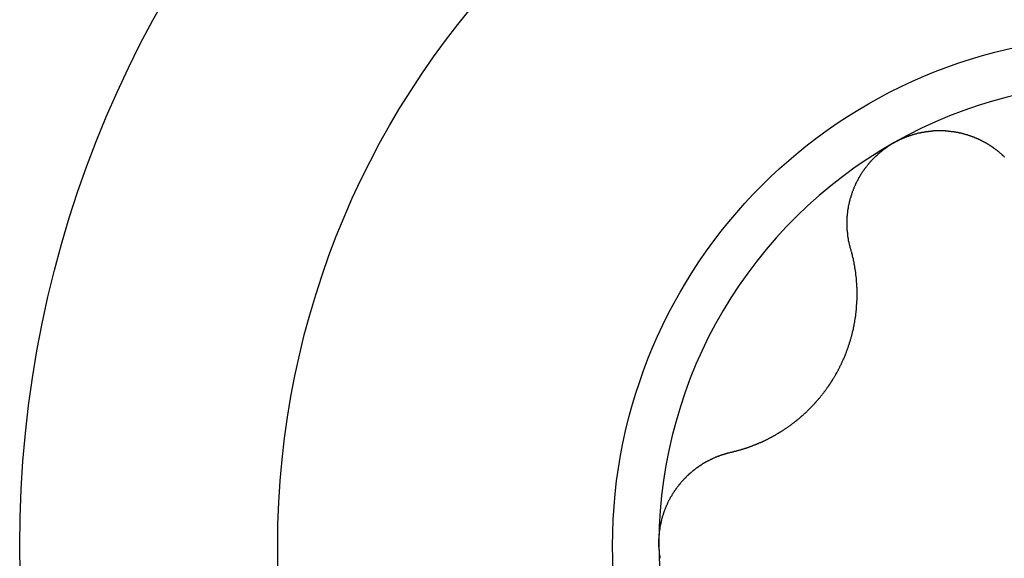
# Model space of a CAD drawing. Extents: x 1107 to 4046, y 937 to 3355.
# Tile 310 of 656: x 1147.21 to 1151.41, y 2553.66 to 2555.96. Entities that reach past the tile are written whole.
import ezdxf

# ---------------------------------------------------------------- set-up
doc = ezdxf.new("R2010")
doc.units = 0
doc.layers.add('KF_VIDA_L___C_RIGHT', color=7, linetype='CONTINUOUS')

# ---------------------------------------------------------------- blocks, each defined once
blk = doc.blocks.new('KF_VIDA_L___C_RIGHT')
at = {"layer": 'KF_VIDA_L___C_RIGHT'}
for points in [[(-435.772, 866.219, 0), (-435.77, 866.22, 0), (-435.769, 866.221, 0), (-435.767, 866.222, 0), (-435.765, 866.223, 0), (-435.763, 866.224, 0), (-435.761, 866.225, 0), (-435.759, 866.226, 0), (-435.757, 866.227, 0), (-435.755, 866.228, 0), (-435.754, 866.229, 0), (-435.752, 866.23, 0), (-435.75, 866.231, 0), (-435.748, 866.232, 0), (-435.746, 866.233, 0), (-435.744, 866.234, 0), (-435.742, 866.235, 0), (-435.74, 866.235, 0), (-435.738, 866.236, 0), (-435.736, 866.237, 0), (-435.734, 866.238, 0), (-435.732, 866.239, 0), (-435.73, 866.24, 0), (-435.728, 866.24, 0), (-435.726, 866.241, 0), (-435.724, 866.242, 0), (-435.722, 866.243, 0), (-435.72, 866.244, 0), (-435.718, 866.244, 0), (-435.716, 866.245, 0), (-435.714, 866.246, 0), (-435.712, 866.247, 0), (-435.71, 866.247, 0), (-435.708, 866.248, 0), (-435.706, 866.249, 0), (-435.704, 866.249, 0), (-435.702, 866.25, 0), (-435.7, 866.251, 0), (-435.698, 866.251, 0), (-435.696, 866.252, 0), (-435.694, 866.253, 0), (-435.692, 866.253, 0), (-435.69, 866.254, 0), (-435.688, 866.255, 0), (-435.685, 866.255, 0), (-435.683, 866.256, 0), (-435.681, 866.256, 0), (-435.679, 866.257, 0), (-435.677, 866.257, 0), (-435.675, 866.258, 0), (-435.673, 866.259, 0), (-435.671, 866.259, 0), (-435.669, 866.26, 0), (-435.667, 866.26, 0), (-435.664, 866.261, 0), (-435.662, 866.261, 0), (-435.66, 866.261, 0), (-435.658, 866.262, 0), (-435.656, 866.262, 0), (-435.654, 866.263, 0), (-435.652, 866.263, 0), (-435.65, 866.264, 0), (-435.648, 866.264, 0), (-435.645, 866.264, 0), (-435.643, 866.265, 0), (-435.641, 866.265, 0), (-435.639, 866.265, 0), (-435.637, 866.266, 0), (-435.635, 866.266, 0), (-435.633, 866.266, 0), (-435.63, 866.267, 0), (-435.628, 866.267, 0), (-435.626, 866.267, 0), (-435.624, 866.268, 0), (-435.622, 866.268, 0), (-435.62, 866.268, 0), (-435.618, 866.268, 0), (-435.615, 866.268, 0), (-435.613, 866.269, 0), (-435.611, 866.269, 0), (-435.609, 866.269, 0), (-435.607, 866.269, 0), (-435.605, 866.269, 0), (-435.603, 866.27, 0), (-435.6, 866.27, 0), (-435.598, 866.27, 0), (-435.596, 866.27, 0), (-435.594, 866.27, 0), (-435.592, 866.27, 0), (-435.59, 866.27, 0), (-435.587, 866.27, 0), (-435.585, 866.27, 0), (-435.583, 866.27, 0), (-435.581, 866.27, 0), (-435.579, 866.27, 0), (-435.577, 866.27, 0), (-435.575, 866.27, 0), (-435.572, 866.27, 0), (-435.57, 866.27, 0), (-435.568, 866.27, 0), (-435.566, 866.27, 0), (-435.564, 866.27, 0), (-435.562, 866.27, 0), (-435.56, 866.27, 0), (-435.558, 866.27, 0), (-435.555, 866.27, 0), (-435.553, 866.269, 0), (-435.551, 866.269, 0), (-435.549, 866.269, 0), (-435.547, 866.269, 0), (-435.545, 866.269, 0), (-435.543, 866.269, 0), (-435.541, 866.268, 0), (-435.538, 866.268, 0), (-435.536, 866.268, 0), (-435.534, 866.268, 0), (-435.532, 866.268, 0), (-435.53, 866.267, 0), (-435.528, 866.267, 0), (-435.526, 866.267, 0), (-435.524, 866.266, 0), (-435.522, 866.266, 0), (-435.52, 866.266, 0), (-435.517, 866.266, 0), (-435.515, 866.265, 0), (-435.513, 866.265, 0), (-435.511, 866.265, 0), (-435.509, 866.264, 0), (-435.507, 866.264, 0), (-435.505, 866.263, 0), (-435.503, 866.263, 0), (-435.501, 866.263, 0), (-435.499, 866.262, 0), (-435.497, 866.262, 0), (-435.495, 866.261, 0), (-435.493, 866.261, 0), (-435.491, 866.26, 0), (-435.489, 866.26, 0), (-435.487, 866.26, 0), (-435.485, 866.259, 0), (-435.483, 866.259, 0), (-435.481, 866.258, 0), (-435.479, 866.258, 0), (-435.477, 866.257, 0), (-435.475, 866.257, 0), (-435.473, 866.256, 0), (-435.471, 866.255, 0), (-435.469, 866.255, 0), (-435.467, 866.254, 0), (-435.465, 866.254, 0), (-435.463, 866.253, 0), (-435.461, 866.253, 0), (-435.459, 866.252, 0), (-435.457, 866.251, 0), (-435.455, 866.251, 0), (-435.453, 866.25, 0), (-435.451, 866.249, 0), (-435.449, 866.249, 0), (-435.448, 866.248, 0), (-435.446, 866.248, 0), (-435.444, 866.247, 0), (-435.442, 866.246, 0), (-435.44, 866.245, 0), (-435.438, 866.245, 0), (-435.436, 866.244, 0), (-435.434, 866.243, 0), (-435.433, 866.243, 0), (-435.431, 866.242, 0), (-435.429, 866.241, 0), (-435.427, 866.24, 0), (-435.425, 866.24, 0), (-435.423, 866.239, 0), (-435.422, 866.238, 0), (-435.42, 866.237, 0), (-435.418, 866.237, 0), (-435.416, 866.236, 0), (-435.414, 866.235, 0), (-435.413, 866.234, 0), (-435.411, 866.233, 0), (-435.409, 866.232, 0), (-435.407, 866.232, 0), (-435.406, 866.231, 0), (-435.404, 866.23, 0), (-435.402, 866.229, 0), (-435.4, 866.228, 0), (-435.398, 866.227, 0), (-435.397, 866.226, 0), (-435.395, 866.225, 0), (-435.393, 866.224, 0), (-435.391, 866.224, 0), (-435.39, 866.223, 0), (-435.388, 866.222, 0), (-435.386, 866.221, 0), (-435.385, 866.22, 0), (-435.383, 866.219, 0), (-435.381, 866.218, 0), (-435.379, 866.217, 0), (-435.378, 866.216, 0), (-435.376, 866.215, 0), (-435.374, 866.214, 0), (-435.373, 866.213, 0), (-435.371, 866.212, 0), (-435.369, 866.211, 0), (-435.367, 866.21, 0), (-435.366, 866.209, 0), (-435.364, 866.207, 0), (-435.362, 866.206, 0), (-435.361, 866.205, 0), (-435.359, 866.204, 0), (-435.357, 866.203, 0), (-435.356, 866.202, 0), (-435.354, 866.201, 0), (-435.353, 866.2, 0), (-435.351, 866.199, 0), (-435.349, 866.197, 0), (-435.348, 866.196, 0), (-435.346, 866.195, 0), (-435.344, 866.194, 0), (-435.343, 866.193, 0), (-435.341, 866.192, 0), (-435.34, 866.19, 0), (-435.338, 866.189, 0), (-435.336, 866.188, 0), (-435.335, 866.187, 0), (-435.333, 866.185, 0), (-435.332, 866.184, 0), (-435.33, 866.183, 0), (-435.329, 866.182, 0), (-435.327, 866.181, 0), (-435.326, 866.179, 0), (-435.324, 866.178, 0), (-435.323, 866.177, 0), (-435.321, 866.175, 0), (-435.32, 866.174, 0), (-435.318, 866.173, 0), (-435.317, 866.172, 0), (-435.315, 866.17, 0), (-435.314, 866.169, 0), (-435.312, 866.168, 0), (-435.311, 866.166, 0), (-435.309, 866.165, 0), (-435.308, 866.163, 0), (-435.306, 866.162, 0), (-435.305, 866.161, 0), (-435.303, 866.159, 0), (-435.302, 866.158, 0)], [(-435.957, 865.765, 0), (-435.958, 865.767, 0), (-435.958, 865.769, 0), (-435.959, 865.771, 0), (-435.959, 865.773, 0), (-435.96, 865.775, 0), (-435.96, 865.777, 0), (-435.961, 865.779, 0), (-435.961, 865.781, 0), (-435.962, 865.783, 0), (-435.962, 865.785, 0), (-435.963, 865.787, 0), (-435.963, 865.788, 0), (-435.964, 865.79, 0), (-435.964, 865.792, 0), (-435.964, 865.794, 0), (-435.965, 865.796, 0), (-435.965, 865.798, 0), (-435.966, 865.8, 0), (-435.966, 865.802, 0), (-435.966, 865.804, 0), (-435.967, 865.806, 0), (-435.967, 865.808, 0), (-435.967, 865.81, 0), (-435.968, 865.812, 0), (-435.968, 865.814, 0), (-435.968, 865.816, 0), (-435.969, 865.818, 0), (-435.969, 865.82, 0), (-435.969, 865.822, 0), (-435.969, 865.824, 0), (-435.97, 865.826, 0), (-435.97, 865.828, 0), (-435.97, 865.83, 0), (-435.97, 865.832, 0), (-435.97, 865.834, 0), (-435.971, 865.836, 0), (-435.971, 865.838, 0), (-435.971, 865.84, 0), (-435.971, 865.842, 0), (-435.971, 865.844, 0), (-435.972, 865.845, 0), (-435.972, 865.847, 0), (-435.972, 865.849, 0), (-435.972, 865.851, 0), (-435.972, 865.853, 0), (-435.972, 865.855, 0), (-435.972, 865.857, 0), (-435.972, 865.859, 0), (-435.972, 865.861, 0), (-435.973, 865.863, 0), (-435.973, 865.865, 0), (-435.973, 865.867, 0), (-435.973, 865.869, 0), (-435.973, 865.871, 0), (-435.973, 865.873, 0), (-435.973, 865.875, 0), (-435.973, 865.877, 0), (-435.973, 865.879, 0), (-435.973, 865.881, 0), (-435.973, 865.883, 0), (-435.973, 865.885, 0), (-435.973, 865.887, 0), (-435.972, 865.889, 0), (-435.972, 865.891, 0), (-435.972, 865.893, 0), (-435.972, 865.895, 0), (-435.972, 865.897, 0), (-435.972, 865.899, 0), (-435.972, 865.901, 0), (-435.972, 865.903, 0), (-435.972, 865.905, 0), (-435.971, 865.907, 0), (-435.971, 865.909, 0), (-435.971, 865.911, 0), (-435.971, 865.913, 0), (-435.971, 865.915, 0), (-435.971, 865.917, 0), (-435.97, 865.919, 0), (-435.97, 865.921, 0), (-435.97, 865.923, 0), (-435.97, 865.925, 0), (-435.969, 865.927, 0), (-435.969, 865.929, 0), (-435.969, 865.93, 0), (-435.969, 865.932, 0), (-435.968, 865.934, 0), (-435.968, 865.936, 0), (-435.968, 865.938, 0), (-435.967, 865.94, 0), (-435.967, 865.942, 0), (-435.967, 865.944, 0), (-435.966, 865.946, 0), (-435.966, 865.948, 0), (-435.966, 865.95, 0), (-435.965, 865.952, 0), (-435.965, 865.954, 0), (-435.964, 865.956, 0), (-435.964, 865.958, 0), (-435.964, 865.96, 0), (-435.963, 865.962, 0), (-435.963, 865.964, 0), (-435.962, 865.966, 0), (-435.962, 865.968, 0), (-435.961, 865.97, 0), (-435.961, 865.972, 0), (-435.96, 865.974, 0), (-435.96, 865.976, 0), (-435.959, 865.978, 0), (-435.959, 865.98, 0), (-435.958, 865.982, 0), (-435.958, 865.983, 0), (-435.957, 865.985, 0), (-435.956, 865.987, 0), (-435.956, 865.989, 0), (-435.955, 865.991, 0), (-435.955, 865.993, 0), (-435.954, 865.995, 0), (-435.953, 865.997, 0), (-435.953, 865.999, 0), (-435.952, 866.001, 0), (-435.951, 866.003, 0), (-435.951, 866.005, 0), (-435.95, 866.007, 0), (-435.949, 866.009, 0), (-435.949, 866.011, 0), (-435.948, 866.013, 0), (-435.947, 866.015, 0), (-435.946, 866.017, 0), (-435.946, 866.019, 0), (-435.945, 866.021, 0), (-435.944, 866.023, 0), (-435.943, 866.025, 0), (-435.942, 866.027, 0), (-435.942, 866.029, 0), (-435.941, 866.031, 0), (-435.94, 866.033, 0), (-435.939, 866.034, 0), (-435.938, 866.036, 0), (-435.937, 866.038, 0), (-435.937, 866.04, 0), (-435.936, 866.042, 0), (-435.935, 866.044, 0), (-435.934, 866.046, 0), (-435.933, 866.048, 0), (-435.932, 866.05, 0), (-435.931, 866.052, 0), (-435.93, 866.054, 0), (-435.929, 866.056, 0), (-435.928, 866.057, 0), (-435.927, 866.059, 0), (-435.926, 866.061, 0), (-435.925, 866.063, 0), (-435.924, 866.065, 0), (-435.923, 866.067, 0), (-435.922, 866.069, 0), (-435.921, 866.071, 0), (-435.92, 866.072, 0), (-435.919, 866.074, 0), (-435.918, 866.076, 0), (-435.917, 866.078, 0), (-435.916, 866.08, 0), (-435.915, 866.082, 0), (-435.913, 866.083, 0), (-435.912, 866.085, 0), (-435.911, 866.087, 0), (-435.91, 866.089, 0), (-435.909, 866.091, 0), (-435.908, 866.093, 0), (-435.907, 866.094, 0), (-435.905, 866.096, 0), (-435.904, 866.098, 0), (-435.903, 866.1, 0), (-435.902, 866.101, 0), (-435.9, 866.103, 0), (-435.899, 866.105, 0), (-435.898, 866.107, 0), (-435.897, 866.108, 0), (-435.895, 866.11, 0), (-435.894, 866.112, 0), (-435.893, 866.114, 0), (-435.891, 866.115, 0), (-435.89, 866.117, 0), (-435.889, 866.119, 0), (-435.887, 866.12, 0), (-435.886, 866.122, 0), (-435.885, 866.124, 0), (-435.883, 866.125, 0), (-435.882, 866.127, 0), (-435.881, 866.129, 0), (-435.879, 866.13, 0), (-435.878, 866.132, 0), (-435.876, 866.134, 0), (-435.875, 866.135, 0), (-435.874, 866.137, 0), (-435.872, 866.139, 0), (-435.871, 866.14, 0), (-435.869, 866.142, 0), (-435.868, 866.143, 0), (-435.866, 866.145, 0), (-435.865, 866.147, 0), (-435.863, 866.148, 0), (-435.862, 866.15, 0), (-435.86, 866.151, 0), (-435.859, 866.153, 0), (-435.857, 866.154, 0), (-435.856, 866.156, 0), (-435.854, 866.157, 0), (-435.853, 866.159, 0), (-435.851, 866.16, 0), (-435.849, 866.162, 0), (-435.848, 866.163, 0), (-435.846, 866.165, 0), (-435.845, 866.166, 0), (-435.843, 866.168, 0), (-435.841, 866.169, 0), (-435.84, 866.171, 0), (-435.838, 866.172, 0), (-435.837, 866.173, 0), (-435.835, 866.175, 0), (-435.833, 866.176, 0), (-435.832, 866.178, 0), (-435.83, 866.179, 0), (-435.828, 866.18, 0), (-435.827, 866.182, 0), (-435.825, 866.183, 0), (-435.823, 866.185, 0), (-435.822, 866.186, 0), (-435.82, 866.187, 0), (-435.818, 866.188, 0), (-435.817, 866.19, 0), (-435.815, 866.191, 0), (-435.813, 866.192, 0), (-435.811, 866.194, 0), (-435.81, 866.195, 0), (-435.808, 866.196, 0), (-435.806, 866.197, 0), (-435.805, 866.199, 0), (-435.803, 866.2, 0), (-435.801, 866.201, 0), (-435.799, 866.202, 0), (-435.797, 866.204, 0), (-435.796, 866.205, 0), (-435.794, 866.206, 0), (-435.792, 866.207, 0), (-435.79, 866.208, 0), (-435.789, 866.209, 0), (-435.787, 866.21, 0), (-435.785, 866.212, 0), (-435.783, 866.213, 0), (-435.781, 866.214, 0), (-435.78, 866.215, 0), (-435.778, 866.216, 0), (-435.776, 866.217, 0), (-435.774, 866.218, 0), (-435.772, 866.219, 0)], [(-436.468, 864.899, 0), (-436.465, 864.9, 0), (-436.463, 864.9, 0), (-436.461, 864.901, 0), (-436.458, 864.901, 0), (-436.456, 864.902, 0), (-436.454, 864.903, 0), (-436.451, 864.903, 0), (-436.449, 864.904, 0), (-436.447, 864.904, 0), (-436.444, 864.905, 0), (-436.442, 864.906, 0), (-436.44, 864.906, 0), (-436.437, 864.907, 0), (-436.435, 864.908, 0), (-436.433, 864.908, 0), (-436.43, 864.909, 0), (-436.428, 864.91, 0), (-436.426, 864.91, 0), (-436.423, 864.911, 0), (-436.421, 864.912, 0), (-436.419, 864.912, 0), (-436.416, 864.913, 0), (-436.414, 864.914, 0), (-436.412, 864.914, 0), (-436.41, 864.915, 0), (-436.407, 864.916, 0), (-436.405, 864.917, 0), (-436.403, 864.917, 0), (-436.4, 864.918, 0), (-436.398, 864.919, 0), (-436.396, 864.92, 0), (-436.394, 864.92, 0), (-436.391, 864.921, 0), (-436.389, 864.922, 0), (-436.387, 864.923, 0), (-436.385, 864.924, 0), (-436.382, 864.925, 0), (-436.38, 864.925, 0), (-436.378, 864.926, 0), (-436.376, 864.927, 0), (-436.374, 864.928, 0), (-436.371, 864.929, 0), (-436.369, 864.93, 0), (-436.367, 864.93, 0), (-436.365, 864.931, 0), (-436.362, 864.932, 0), (-436.36, 864.933, 0), (-436.358, 864.934, 0), (-436.356, 864.935, 0), (-436.354, 864.936, 0), (-436.351, 864.937, 0), (-436.349, 864.938, 0), (-436.347, 864.939, 0), (-436.345, 864.94, 0), (-436.343, 864.94, 0), (-436.341, 864.941, 0), (-436.339, 864.942, 0), (-436.336, 864.943, 0), (-436.334, 864.944, 0), (-436.332, 864.945, 0), (-436.33, 864.946, 0), (-436.328, 864.947, 0), (-436.326, 864.948, 0), (-436.324, 864.949, 0), (-436.321, 864.95, 0), (-436.319, 864.951, 0), (-436.317, 864.952, 0), (-436.315, 864.953, 0), (-436.313, 864.954, 0), (-436.311, 864.955, 0), (-436.309, 864.957, 0), (-436.307, 864.958, 0), (-436.305, 864.959, 0), (-436.302, 864.96, 0), (-436.3, 864.961, 0), (-436.298, 864.962, 0), (-436.296, 864.963, 0), (-436.294, 864.964, 0), (-436.292, 864.965, 0), (-436.29, 864.967, 0), (-436.288, 864.968, 0), (-436.286, 864.969, 0), (-436.283, 864.97, 0), (-436.281, 864.971, 0), (-436.279, 864.973, 0), (-436.277, 864.974, 0), (-436.275, 864.975, 0), (-436.273, 864.976, 0), (-436.271, 864.978, 0), (-436.269, 864.979, 0), (-436.266, 864.98, 0), (-436.264, 864.981, 0), (-436.262, 864.983, 0), (-436.26, 864.984, 0), (-436.258, 864.985, 0), (-436.256, 864.987, 0), (-436.254, 864.988, 0), (-436.252, 864.989, 0), (-436.249, 864.991, 0), (-436.247, 864.992, 0), (-436.245, 864.993, 0), (-436.243, 864.995, 0), (-436.241, 864.996, 0), (-436.239, 864.997, 0), (-436.237, 864.999, 0), (-436.235, 865, 0), (-436.233, 865.002, 0), (-436.23, 865.003, 0), (-436.228, 865.005, 0), (-436.226, 865.006, 0), (-436.224, 865.007, 0), (-436.222, 865.009, 0), (-436.22, 865.01, 0), (-436.218, 865.012, 0), (-436.216, 865.013, 0), (-436.214, 865.015, 0), (-436.212, 865.016, 0), (-436.21, 865.018, 0), (-436.207, 865.02, 0), (-436.205, 865.021, 0), (-436.203, 865.023, 0), (-436.201, 865.024, 0), (-436.199, 865.026, 0), (-436.197, 865.027, 0), (-436.195, 865.029, 0), (-436.193, 865.031, 0), (-436.191, 865.032, 0), (-436.189, 865.034, 0), (-436.187, 865.035, 0), (-436.185, 865.037, 0), (-436.183, 865.039, 0), (-436.181, 865.04, 0), (-436.179, 865.042, 0), (-436.177, 865.044, 0), (-436.175, 865.045, 0), (-436.173, 865.047, 0), (-436.171, 865.049, 0), (-436.169, 865.051, 0), (-436.167, 865.052, 0), (-436.165, 865.054, 0), (-436.163, 865.056, 0), (-436.161, 865.057, 0), (-436.159, 865.059, 0), (-436.157, 865.061, 0), (-436.155, 865.063, 0), (-436.153, 865.065, 0), (-436.151, 865.066, 0), (-436.149, 865.068, 0), (-436.147, 865.07, 0), (-436.145, 865.072, 0), (-436.143, 865.074, 0), (-436.142, 865.075, 0), (-436.14, 865.077, 0), (-436.138, 865.079, 0), (-436.136, 865.081, 0), (-436.134, 865.083, 0), (-436.132, 865.085, 0), (-436.13, 865.087, 0), (-436.128, 865.088, 0), (-436.127, 865.09, 0), (-436.125, 865.092, 0), (-436.123, 865.094, 0), (-436.121, 865.096, 0), (-436.119, 865.098, 0), (-436.117, 865.1, 0), (-436.116, 865.102, 0), (-436.114, 865.104, 0), (-436.112, 865.106, 0), (-436.11, 865.108, 0), (-436.108, 865.11, 0), (-436.107, 865.112, 0), (-436.105, 865.114, 0), (-436.103, 865.116, 0), (-436.101, 865.118, 0), (-436.1, 865.12, 0), (-436.098, 865.122, 0), (-436.096, 865.124, 0), (-436.094, 865.126, 0), (-436.093, 865.128, 0), (-436.091, 865.13, 0), (-436.089, 865.132, 0), (-436.088, 865.134, 0), (-436.086, 865.136, 0), (-436.084, 865.138, 0), (-436.083, 865.14, 0), (-436.081, 865.142, 0), (-436.079, 865.144, 0), (-436.078, 865.146, 0), (-436.076, 865.148, 0), (-436.074, 865.15, 0), (-436.073, 865.152, 0), (-436.071, 865.155, 0), (-436.07, 865.157, 0), (-436.068, 865.159, 0), (-436.066, 865.161, 0), (-436.065, 865.163, 0), (-436.063, 865.165, 0), (-436.062, 865.167, 0), (-436.06, 865.169, 0), (-436.059, 865.171, 0), (-436.057, 865.174, 0), (-436.056, 865.176, 0), (-436.054, 865.178, 0), (-436.053, 865.18, 0), (-436.051, 865.182, 0), (-436.05, 865.184, 0), (-436.048, 865.186, 0), (-436.047, 865.189, 0), (-436.045, 865.191, 0), (-436.044, 865.193, 0), (-436.043, 865.195, 0), (-436.041, 865.197, 0), (-436.04, 865.199, 0), (-436.038, 865.202, 0), (-436.037, 865.204, 0), (-436.036, 865.206, 0), (-436.034, 865.208, 0), (-436.033, 865.21, 0), (-436.032, 865.212, 0), (-436.03, 865.215, 0), (-436.029, 865.217, 0), (-436.028, 865.219, 0), (-436.026, 865.221, 0), (-436.025, 865.223, 0), (-436.024, 865.226, 0), (-436.022, 865.228, 0), (-436.021, 865.23, 0), (-436.02, 865.232, 0), (-436.019, 865.234, 0), (-436.017, 865.237, 0), (-436.016, 865.239, 0), (-436.015, 865.241, 0), (-436.014, 865.243, 0), (-436.012, 865.246, 0), (-436.011, 865.248, 0), (-436.01, 865.25, 0), (-436.009, 865.253, 0), (-436.008, 865.255, 0), (-436.006, 865.257, 0), (-436.005, 865.259, 0), (-436.004, 865.262, 0), (-436.003, 865.264, 0), (-436.002, 865.266, 0), (-436.001, 865.269, 0), (-436, 865.271, 0), (-435.998, 865.273, 0), (-435.997, 865.276, 0), (-435.996, 865.278, 0), (-435.995, 865.281, 0), (-435.994, 865.283, 0), (-435.993, 865.285, 0), (-435.992, 865.288, 0), (-435.991, 865.29, 0), (-435.99, 865.293, 0), (-435.989, 865.295, 0), (-435.987, 865.297, 0), (-435.986, 865.3, 0), (-435.985, 865.302, 0), (-435.984, 865.305, 0), (-435.983, 865.307, 0), (-435.982, 865.31, 0), (-435.981, 865.312, 0), (-435.98, 865.314, 0), (-435.979, 865.317, 0), (-435.978, 865.319, 0), (-435.977, 865.322, 0), (-435.976, 865.324, 0), (-435.975, 865.327, 0), (-435.975, 865.329, 0), (-435.974, 865.332, 0), (-435.973, 865.334, 0), (-435.972, 865.337, 0), (-435.971, 865.339, 0), (-435.97, 865.342, 0), (-435.969, 865.344, 0), (-435.968, 865.347, 0), (-435.967, 865.349, 0), (-435.966, 865.352, 0), (-435.966, 865.354, 0), (-435.965, 865.357, 0), (-435.964, 865.359, 0), (-435.963, 865.362, 0), (-435.962, 865.364, 0), (-435.962, 865.367, 0), (-435.961, 865.369, 0), (-435.96, 865.372, 0), (-435.959, 865.374, 0), (-435.958, 865.377, 0), (-435.958, 865.38, 0), (-435.957, 865.382, 0), (-435.956, 865.385, 0), (-435.955, 865.387, 0), (-435.955, 865.39, 0), (-435.954, 865.392, 0), (-435.953, 865.395, 0), (-435.953, 865.397, 0), (-435.952, 865.4, 0), (-435.951, 865.403, 0), (-435.951, 865.405, 0), (-435.95, 865.408, 0), (-435.949, 865.41, 0), (-435.949, 865.413, 0), (-435.948, 865.415, 0), (-435.948, 865.418, 0), (-435.947, 865.42, 0), (-435.946, 865.423, 0), (-435.946, 865.426, 0), (-435.945, 865.428, 0), (-435.945, 865.431, 0), (-435.944, 865.433, 0), (-435.944, 865.436, 0), (-435.943, 865.438, 0), (-435.943, 865.441, 0), (-435.942, 865.444, 0), (-435.942, 865.446, 0), (-435.941, 865.449, 0), (-435.941, 865.451, 0), (-435.94, 865.454, 0), (-435.94, 865.456, 0), (-435.939, 865.459, 0), (-435.939, 865.462, 0), (-435.939, 865.464, 0), (-435.938, 865.467, 0), (-435.938, 865.469, 0), (-435.937, 865.472, 0), (-435.937, 865.474, 0), (-435.937, 865.477, 0), (-435.936, 865.48, 0), (-435.936, 865.482, 0), (-435.936, 865.485, 0), (-435.935, 865.487, 0), (-435.935, 865.49, 0), (-435.935, 865.492, 0), (-435.934, 865.495, 0), (-435.934, 865.497, 0), (-435.934, 865.5, 0), (-435.934, 865.503, 0), (-435.933, 865.505, 0), (-435.933, 865.508, 0), (-435.933, 865.51, 0), (-435.933, 865.513, 0), (-435.932, 865.515, 0), (-435.932, 865.518, 0), (-435.932, 865.52, 0), (-435.932, 865.523, 0), (-435.932, 865.525, 0), (-435.932, 865.528, 0), (-435.931, 865.53, 0), (-435.931, 865.533, 0), (-435.931, 865.535, 0), (-435.931, 865.538, 0), (-435.931, 865.54, 0), (-435.931, 865.543, 0), (-435.931, 865.545, 0), (-435.93, 865.548, 0), (-435.93, 865.55, 0), (-435.93, 865.553, 0), (-435.93, 865.555, 0), (-435.93, 865.558, 0), (-435.93, 865.56, 0), (-435.93, 865.563, 0), (-435.93, 865.565, 0), (-435.93, 865.567, 0), (-435.93, 865.57, 0), (-435.93, 865.572, 0), (-435.93, 865.575, 0), (-435.93, 865.577, 0), (-435.93, 865.58, 0), (-435.93, 865.582, 0), (-435.93, 865.584, 0), (-435.93, 865.587, 0), (-435.93, 865.589, 0), (-435.93, 865.592, 0), (-435.93, 865.594, 0), (-435.93, 865.596, 0), (-435.93, 865.599, 0), (-435.93, 865.601, 0), (-435.931, 865.603, 0), (-435.931, 865.606, 0), (-435.931, 865.608, 0), (-435.931, 865.61, 0), (-435.931, 865.613, 0), (-435.931, 865.615, 0), (-435.931, 865.618, 0), (-435.931, 865.62, 0), (-435.932, 865.622, 0), (-435.932, 865.625, 0), (-435.932, 865.627, 0), (-435.932, 865.629, 0), (-435.932, 865.632, 0), (-435.933, 865.634, 0), (-435.933, 865.636, 0), (-435.933, 865.639, 0), (-435.933, 865.641, 0), (-435.933, 865.643, 0), (-435.934, 865.646, 0), (-435.934, 865.648, 0), (-435.934, 865.65, 0), (-435.935, 865.653, 0), (-435.935, 865.655, 0), (-435.935, 865.657, 0), (-435.935, 865.66, 0), (-435.936, 865.662, 0), (-435.936, 865.664, 0), (-435.936, 865.667, 0), (-435.937, 865.669, 0), (-435.937, 865.672, 0), (-435.937, 865.674, 0), (-435.938, 865.676, 0), (-435.938, 865.679, 0), (-435.938, 865.681, 0), (-435.939, 865.683, 0), (-435.939, 865.686, 0), (-435.94, 865.688, 0), (-435.94, 865.69, 0), (-435.94, 865.693, 0), (-435.941, 865.695, 0), (-435.941, 865.698, 0), (-435.942, 865.7, 0), (-435.942, 865.702, 0), (-435.943, 865.705, 0), (-435.943, 865.707, 0), (-435.943, 865.709, 0), (-435.944, 865.712, 0), (-435.944, 865.714, 0), (-435.945, 865.716, 0), (-435.945, 865.719, 0), (-435.946, 865.721, 0), (-435.946, 865.723, 0), (-435.947, 865.726, 0), (-435.948, 865.728, 0), (-435.948, 865.73, 0), (-435.949, 865.733, 0), (-435.949, 865.735, 0), (-435.95, 865.737, 0), (-435.95, 865.74, 0), (-435.951, 865.742, 0), (-435.951, 865.745, 0), (-435.952, 865.747, 0), (-435.953, 865.749, 0), (-435.953, 865.752, 0), (-435.954, 865.754, 0), (-435.955, 865.756, 0), (-435.955, 865.758, 0), (-435.956, 865.761, 0), (-435.957, 865.763, 0), (-435.957, 865.765, 0)], [(-436.775, 864.518, 0), (-436.775, 864.52, 0), (-436.775, 864.522, 0), (-436.775, 864.524, 0), (-436.775, 864.526, 0), (-436.775, 864.528, 0), (-436.775, 864.53, 0), (-436.774, 864.532, 0), (-436.774, 864.535, 0), (-436.774, 864.537, 0), (-436.774, 864.539, 0), (-436.774, 864.541, 0), (-436.774, 864.543, 0), (-436.774, 864.545, 0), (-436.773, 864.547, 0), (-436.773, 864.549, 0), (-436.773, 864.552, 0), (-436.773, 864.554, 0), (-436.773, 864.556, 0), (-436.772, 864.558, 0), (-436.772, 864.56, 0), (-436.772, 864.562, 0), (-436.772, 864.564, 0), (-436.771, 864.566, 0), (-436.771, 864.569, 0), (-436.771, 864.571, 0), (-436.77, 864.573, 0), (-436.77, 864.575, 0), (-436.77, 864.577, 0), (-436.769, 864.579, 0), (-436.769, 864.581, 0), (-436.769, 864.583, 0), (-436.768, 864.585, 0), (-436.768, 864.588, 0), (-436.767, 864.59, 0), (-436.767, 864.592, 0), (-436.767, 864.594, 0), (-436.766, 864.596, 0), (-436.766, 864.598, 0), (-436.765, 864.6, 0), (-436.765, 864.602, 0), (-436.764, 864.604, 0), (-436.764, 864.607, 0), (-436.763, 864.609, 0), (-436.763, 864.611, 0), (-436.762, 864.613, 0), (-436.762, 864.615, 0), (-436.761, 864.617, 0), (-436.761, 864.619, 0), (-436.76, 864.621, 0), (-436.759, 864.623, 0), (-436.759, 864.625, 0), (-436.758, 864.627, 0), (-436.758, 864.63, 0), (-436.757, 864.632, 0), (-436.756, 864.634, 0), (-436.756, 864.636, 0), (-436.755, 864.638, 0), (-436.754, 864.64, 0), (-436.754, 864.642, 0), (-436.753, 864.644, 0), (-436.752, 864.646, 0), (-436.751, 864.648, 0), (-436.751, 864.65, 0), (-436.75, 864.652, 0), (-436.749, 864.654, 0), (-436.748, 864.656, 0), (-436.748, 864.658, 0), (-436.747, 864.66, 0), (-436.746, 864.662, 0), (-436.745, 864.664, 0), (-436.744, 864.666, 0), (-436.744, 864.668, 0), (-436.743, 864.67, 0), (-436.742, 864.672, 0), (-436.741, 864.674, 0), (-436.74, 864.676, 0), (-436.739, 864.678, 0), (-436.738, 864.68, 0), (-436.737, 864.682, 0), (-436.737, 864.684, 0), (-436.736, 864.686, 0), (-436.735, 864.688, 0), (-436.734, 864.69, 0), (-436.733, 864.692, 0), (-436.732, 864.694, 0), (-436.731, 864.696, 0), (-436.73, 864.697, 0), (-436.729, 864.699, 0), (-436.728, 864.701, 0), (-436.727, 864.703, 0), (-436.726, 864.705, 0), (-436.725, 864.707, 0), (-436.724, 864.709, 0), (-436.723, 864.711, 0), (-436.721, 864.712, 0), (-436.72, 864.714, 0), (-436.719, 864.716, 0), (-436.718, 864.718, 0), (-436.717, 864.72, 0), (-436.716, 864.722, 0), (-436.715, 864.723, 0), (-436.714, 864.725, 0), (-436.713, 864.727, 0), (-436.711, 864.729, 0), (-436.71, 864.731, 0), (-436.709, 864.732, 0), (-436.708, 864.734, 0), (-436.707, 864.736, 0), (-436.705, 864.738, 0), (-436.704, 864.739, 0), (-436.703, 864.741, 0), (-436.702, 864.743, 0), (-436.701, 864.745, 0), (-436.699, 864.746, 0), (-436.698, 864.748, 0), (-436.697, 864.75, 0), (-436.696, 864.751, 0), (-436.694, 864.753, 0), (-436.693, 864.755, 0), (-436.692, 864.756, 0), (-436.69, 864.758, 0), (-436.689, 864.76, 0), (-436.688, 864.761, 0), (-436.686, 864.763, 0), (-436.685, 864.765, 0), (-436.684, 864.766, 0), (-436.682, 864.768, 0), (-436.681, 864.769, 0), (-436.68, 864.771, 0), (-436.678, 864.773, 0), (-436.677, 864.774, 0), (-436.676, 864.776, 0), (-436.674, 864.777, 0), (-436.673, 864.779, 0), (-436.671, 864.78, 0), (-436.67, 864.782, 0), (-436.669, 864.784, 0), (-436.667, 864.785, 0), (-436.666, 864.787, 0), (-436.664, 864.788, 0), (-436.663, 864.789, 0), (-436.661, 864.791, 0), (-436.66, 864.792, 0), (-436.659, 864.794, 0), (-436.657, 864.795, 0), (-436.656, 864.797, 0), (-436.654, 864.798, 0), (-436.653, 864.8, 0), (-436.651, 864.801, 0), (-436.65, 864.802, 0), (-436.648, 864.804, 0), (-436.647, 864.805, 0), (-436.645, 864.807, 0), (-436.644, 864.808, 0), (-436.642, 864.809, 0), (-436.641, 864.811, 0), (-436.639, 864.812, 0), (-436.638, 864.813, 0), (-436.636, 864.815, 0), (-436.635, 864.816, 0), (-436.633, 864.817, 0), (-436.632, 864.818, 0), (-436.63, 864.82, 0), (-436.629, 864.821, 0), (-436.627, 864.822, 0), (-436.625, 864.823, 0), (-436.624, 864.825, 0), (-436.622, 864.826, 0), (-436.621, 864.827, 0), (-436.619, 864.828, 0), (-436.618, 864.83, 0), (-436.616, 864.831, 0), (-436.615, 864.832, 0), (-436.613, 864.833, 0), (-436.611, 864.834, 0), (-436.61, 864.835, 0), (-436.608, 864.836, 0), (-436.607, 864.838, 0), (-436.605, 864.839, 0), (-436.603, 864.84, 0), (-436.602, 864.841, 0), (-436.6, 864.842, 0), (-436.598, 864.843, 0), (-436.597, 864.844, 0), (-436.595, 864.845, 0), (-436.593, 864.846, 0), (-436.592, 864.847, 0), (-436.59, 864.849, 0), (-436.588, 864.85, 0), (-436.587, 864.851, 0), (-436.585, 864.852, 0), (-436.583, 864.853, 0), (-436.582, 864.854, 0), (-436.58, 864.855, 0), (-436.578, 864.856, 0), (-436.576, 864.857, 0), (-436.575, 864.858, 0), (-436.573, 864.859, 0), (-436.571, 864.86, 0), (-436.57, 864.861, 0), (-436.568, 864.861, 0), (-436.566, 864.862, 0), (-436.564, 864.863, 0), (-436.563, 864.864, 0), (-436.561, 864.865, 0), (-436.559, 864.866, 0), (-436.557, 864.867, 0), (-436.555, 864.868, 0), (-436.554, 864.869, 0), (-436.552, 864.87, 0), (-436.55, 864.87, 0), (-436.548, 864.871, 0), (-436.546, 864.872, 0), (-436.545, 864.873, 0), (-436.543, 864.874, 0), (-436.541, 864.875, 0), (-436.539, 864.875, 0), (-436.537, 864.876, 0), (-436.536, 864.877, 0), (-436.534, 864.878, 0), (-436.532, 864.879, 0), (-436.53, 864.879, 0), (-436.528, 864.88, 0), (-436.526, 864.881, 0), (-436.525, 864.882, 0), (-436.523, 864.882, 0), (-436.521, 864.883, 0), (-436.519, 864.884, 0), (-436.517, 864.884, 0), (-436.515, 864.885, 0), (-436.513, 864.886, 0), (-436.511, 864.886, 0), (-436.51, 864.887, 0), (-436.508, 864.888, 0), (-436.506, 864.888, 0), (-436.504, 864.889, 0), (-436.502, 864.89, 0), (-436.5, 864.89, 0), (-436.498, 864.891, 0), (-436.496, 864.891, 0), (-436.494, 864.892, 0), (-436.493, 864.893, 0), (-436.491, 864.893, 0), (-436.489, 864.894, 0), (-436.487, 864.894, 0), (-436.485, 864.895, 0), (-436.483, 864.895, 0), (-436.481, 864.896, 0), (-436.479, 864.896, 0), (-436.477, 864.897, 0), (-436.475, 864.897, 0), (-436.473, 864.898, 0), (-436.472, 864.898, 0), (-436.47, 864.899, 0), (-436.468, 864.899, 0)], [(-436.769, 864.447, 0), (-436.77, 864.45, 0), (-436.77, 864.452, 0), (-436.77, 864.454, 0), (-436.771, 864.456, 0), (-436.771, 864.458, 0), (-436.771, 864.46, 0), (-436.771, 864.462, 0), (-436.772, 864.464, 0), (-436.772, 864.467, 0), (-436.772, 864.469, 0), (-436.772, 864.471, 0), (-436.773, 864.473, 0), (-436.773, 864.475, 0), (-436.773, 864.477, 0), (-436.773, 864.479, 0), (-436.774, 864.482, 0), (-436.774, 864.484, 0), (-436.774, 864.486, 0), (-436.774, 864.488, 0), (-436.774, 864.49, 0), (-436.774, 864.492, 0), (-436.774, 864.494, 0), (-436.775, 864.496, 0), (-436.775, 864.499, 0), (-436.775, 864.501, 0), (-436.775, 864.503, 0), (-436.775, 864.505, 0), (-436.775, 864.507, 0), (-436.775, 864.509, 0), (-436.775, 864.511, 0), (-436.775, 864.513, 0), (-436.775, 864.515, 0), (-436.775, 864.518, 0)]]:
    blk.add_polyline3d(points, dxfattribs=at)
for radius in [4.7, 3.6, 2.1725]:
    blk.add_circle((-434.8, 864.5), radius, dxfattribs=at)
for start, end in [(59.4895, 119.4895), (119.4895, 179.4895), (179.4895, 239.4895)]:
    blk.add_arc((-434.8, 864.5), 1.975, start, end, dxfattribs=at)

msp = doc.modelspace()

# ---------------------------------------------------------------- block references
at = {"layer": 'KF_VIDA_L___C_RIGHT'}
msp.add_blockref('KF_VIDA_L___C_RIGHT', (1586.7097, 1689.2132), dxfattribs=at)

doc.saveas('drawing.dxf')
